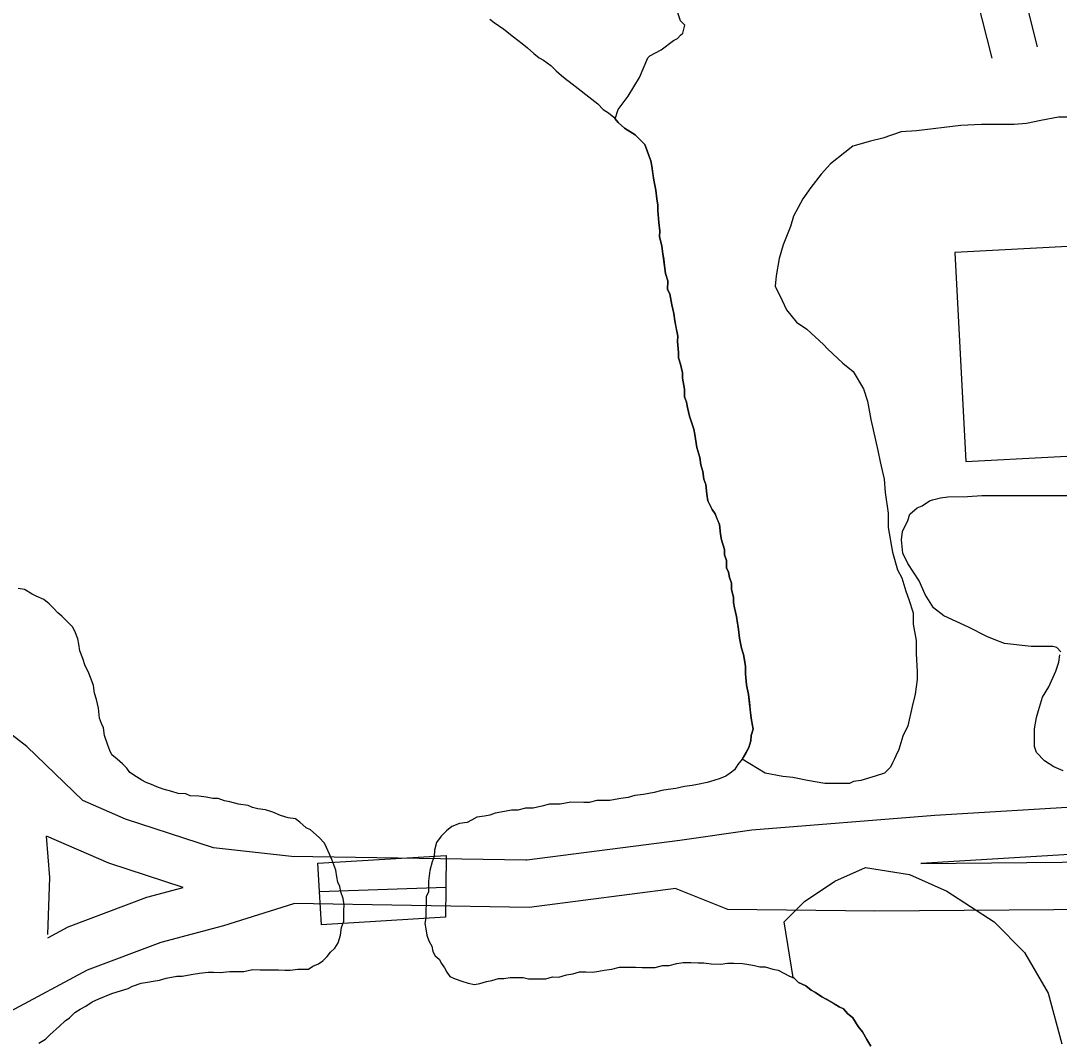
# Model space of a CAD drawing. Extents: x 3313447 to 3351316, y 703786 to 729172.
# Drawn here: x 3328298 to 3328960, y 712016 to 712667 of the extents above; entities that cross this region are included whole.
import ezdxf

# ---------------------------------------------------------------- set-up
doc = ezdxf.new("R2010")
doc.units = 0
for name, color, linetype in [('V-BLDG-OTLN', 7, 'Continuous'), ('V-BRDG-OTLN', 7, 'Continuous'), ('V-ROAD-CNTR', 7, 'Continuous'), ('V-SITE-VEGE', 7, 'Continuous'), ('V-TOPO-SHOR', 7, 'Continuous')]:
    doc.layers.add(name, color=color, linetype=linetype)

msp = doc.modelspace()

# ---------------------------------------------------------------- linework, layer by layer
at = {"layer": 'V-BLDG-OTLN'}
msp.add_lwpolyline([(3328900.94, 712385.74), (3329013.58, 712391.7), (3329009.38, 712471.07), (3328996.81, 712470.4), (3328993.96, 712524.24), (3328893.9, 712518.95)], close=True, dxfattribs=at)
at = {"layer": 'V-BRDG-OTLN'}
msp.add_line((3328488.65, 712111.59), (3328569.18, 712114.42), dxfattribs=at)
msp.add_lwpolyline([(3328568.94, 712095.26), (3328489.94, 712090.46), (3328488.65, 712111.59), (3328487.56, 712129.66), (3328569.44, 712134.63), (3328569.18, 712114.42)], close=True, dxfattribs=at)
at = {"layer": 'V-ROAD-CNTR'}
for points in [[(3328946.68, 712650.1), (3328930.72, 712713.53), (3328888.02, 712901.11), (3328869.58, 713018.08), (3328866.09, 713064.66), (3328877.11, 713111.62), (3328901.33, 713195.55), (3328936.46, 713260.4), (3328958.73, 713305.81), (3328975.73, 713339.78), (3328987.57, 713384.31), (3328989.37, 713437.37), (3328987.93, 713455.75)], [(3328917.58, 712642.78), (3328901.54, 712706.54), (3328858.54, 712895.44), (3328839.75, 713014.62), (3328839, 713024.7)], [(3328620.29, 712131.54), (3328470.82, 712134.02), (3328421.07, 712139.4), (3328364.89, 712157.86), (3328337.67, 712169.7), (3328301.97, 712204.03), (3328257.72, 712238.17), (3328217.5, 712262.4), (3328183.04, 712268.86), (3328144.72, 712270.39), (3328104.72, 712252.35), (3328055.64, 712224.34), (3327956.03, 712147.65)], [(3329600.12, 712192.33), (3329392.09, 712178.02), (3329078.01, 712171.98), (3328881.09, 712160.16), (3328764.35, 712150.7), (3328718.55, 712144.1), (3328620.78, 712131.53), (3328620.29, 712131.54)], [(3329563.94, 712159.77), (3329393.41, 712148.04), (3329079.2, 712142), (3328872.27, 712129.57)], [(3328315.42, 712084.26), (3328316.64, 712120.54), (3328314.55, 712147.04)], [(3328401.75, 712114.17), (3328354.2, 712129.79), (3328314.55, 712147.04)], [(3328872.26, 712129.57), (3328984.78, 712130.48), (3329272.19, 712139.8), (3329518.67, 712146.52), (3329550.21, 712135.55), (3329553.13, 712133.53)], [(3328315.35, 712082.15), (3328328.28, 712089.1), (3328378.48, 712107.99), (3328401.75, 712114.17)], [(3328715.95, 712113.52), (3328627.17, 712102.1)], [(3328715.95, 712113.52), (3328748.95, 712100.36), (3328842.84, 712099.33), (3328985.39, 712100.49), (3329273.13, 712109.82), (3329514.56, 712116.34)], [(3327710.94, 711689.55), (3327818.6, 711733.95), (3327883.96, 711755.93), (3327929.94, 711774.62), (3327966.53, 711808.43), (3327998.11, 711854.56), (3328029.16, 711887.4), (3328080.65, 711919.04), (3328149.83, 711959.37), (3328218.24, 711996.16), (3328291.67, 712035.34), (3328340.72, 712061.73), (3328387.64, 712079.38), (3328427.61, 712090), (3328472.23, 712104)], [(3328627.17, 712102.1), (3328622.46, 712101.5), (3328472.23, 712104)]]:
    msp.add_lwpolyline(points, dxfattribs=at)
at = {"layer": 'V-SITE-VEGE'}
for points in [[(3328755.86, 712278.6), (3328754.6, 712286.88), (3328753.3, 712292.41), (3328752.66, 712295.86), (3328752.71, 712299.3), (3328751.39, 712304.14), (3328751.45, 712308.26), (3328750.12, 712311.72), (3328749.48, 712315.17), (3328748.14, 712317.95), (3328748.21, 712322.76), (3328746.88, 712326.22), (3328746.93, 712329.67), (3328744.95, 712335.89), (3328744.3, 712339.34), (3328743.7, 712345.54), (3328741.04, 712352.46), (3328739.02, 712355.24), (3328736.34, 712360.79), (3328735.71, 712364.92), (3328735.1, 712371.13), (3328733.77, 712374.59), (3328733.15, 712379.42), (3328731.83, 712383.56), (3328731.21, 712388.39), (3328729.23, 712394.61), (3328727.97, 712402.89), (3328727.33, 712406.34), (3328724.69, 712414.64), (3328723.39, 712420.16), (3328722.74, 712423.61), (3328721.41, 712427.07), (3328721.48, 712431.89), (3328720.2, 712438.79), (3328720.25, 712442.23), (3328718.94, 712447.76), (3328717.62, 712451.91), (3328717.67, 712455.34), (3328717.08, 712462.24), (3328717.12, 712465.68), (3328715.19, 712475.34), (3328714.57, 712480.17), (3328713.27, 712485.69), (3328711.99, 712492.59), (3328710.65, 712495.36), (3328710.73, 712500.87), (3328709.41, 712505.71), (3328708.79, 712510.54), (3328707.52, 712518.12), (3328706.9, 712522.95), (3328705.6, 712529.16), (3328705.65, 712532.6), (3328705.04, 712538.12), (3328704.46, 712545.7), (3328704.5, 712549.14), (3328703.87, 712553.28), (3328703.26, 712558.79), (3328701.96, 712565.01), (3328700.71, 712573.97), (3328700.07, 712577.42), (3328696.08, 712587.8), (3328689.97, 712594.08), (3328683.15, 712598.31), (3328679.07, 712601.8), (3328677.12, 712604.3), (3328679.06, 712610.22), (3328685.6, 712618.75), (3328692.8, 712630.55), (3328698.03, 712643), (3328699.34, 712644.31), (3328706.54, 712648.25), (3328714.4, 712654.16), (3328717.02, 712655.47), (3328718.98, 712657.44), (3328720.29, 712658.75), (3328721.6, 712663.99), (3328718.97, 712666.61), (3328717, 712672.51)], [(3328976.3, 712605.2), (3328959.92, 712605.19), (3328948.79, 712603.21), (3328939.62, 712601.24), (3328931.75, 712600.57), (3328910.79, 712600.55), (3328897.68, 712599.89), (3328869.51, 712596.58), (3328859.69, 712595.92), (3328847.9, 712591.98), (3328840.04, 712590), (3328828.9, 712586.72), (3328823.66, 712582.78), (3328814.5, 712575.57), (3328808.61, 712569.01), (3328802.06, 712560.48), (3328796.83, 712553.27), (3328790.94, 712542.13), (3328788.98, 712535.57), (3328784.41, 712523.78), (3328781.79, 712515.26), (3328779.84, 712504.12), (3328779.19, 712497.56), (3328783.79, 712488.4), (3328786.41, 712482.5), (3328792.97, 712474.64), (3328799.53, 712470.06), (3328810.02, 712460.25), (3328812.64, 712457.63), (3328822.48, 712448.46), (3328829.04, 712443.23), (3328835.6, 712432.1), (3328838.23, 712424.24), (3328840.2, 712412.45), (3328844.81, 712392.79), (3328846.13, 712385.59), (3328848.76, 712374.45), (3328849.42, 712365.94), (3328851.4, 712352.83), (3328851.41, 712343.66), (3328854.04, 712327.94), (3328857.33, 712316.8), (3328859.95, 712311.56), (3328862.58, 712303.05), (3328864.55, 712297.81), (3328867.18, 712289.29), (3328867.19, 712282.09), (3328869.17, 712271.6), (3328869.17, 712263.09), (3328869.84, 712251.95), (3328869.84, 712246.7), (3328868.54, 712237.53), (3328866.59, 712229.67), (3328863.98, 712217.22), (3328860.71, 712210.67), (3328858.09, 712202.15), (3328856.13, 712198.21), (3328855.48, 712196.24), (3328854.17, 712193.62), (3328852.86, 712191), (3328848.94, 712187.07), (3328843.04, 712185.09), (3328833.87, 712182.47), (3328829.28, 712181.8), (3328826.66, 712180.49), (3328810.94, 712180.48), (3328799.8, 712182.43), (3328790.62, 712184.39), (3328784.07, 712185.04), (3328772.93, 712186.99), (3328758.17, 712195.97), (3328762.41, 712203.49), (3328763.84, 712207.6), (3328763.89, 712211.04), (3328765.32, 712215.15), (3328764.04, 712222.05), (3328762.18, 712237.22), (3328760.89, 712243.43), (3328760.29, 712250.32), (3328760.36, 712255.14), (3328759.09, 712262.73), (3328757.77, 712266.88), (3328756.48, 712273.09), (3328755.86, 712278.6)], [(3328961.56, 712264.48), (3328958.93, 712267.1), (3328956.31, 712267.76), (3328942.55, 712267.74), (3328925.52, 712269.69), (3328918.96, 712272.31), (3328914.37, 712274.27), (3328902.57, 712280.15), (3328886.84, 712287.35), (3328880.29, 712292.58), (3328875.04, 712301.09), (3328871.1, 712309.61), (3328863.88, 712320.74), (3328860.6, 712327.29), (3328859.93, 712335.81), (3328860.58, 712341.05), (3328863.85, 712348.26), (3328865.16, 712352.19), (3328869.74, 712356.13), (3328873.02, 712357.44), (3328877.6, 712360.72), (3328879.56, 712361.38), (3328884.81, 712362.69), (3328889.39, 712363.35), (3328901.84, 712363.36), (3328911.01, 712364.03), (3328972.6, 712364.09)], [(3328962.94, 712188.48), (3328957.04, 712191.1), (3328951.14, 712195.02), (3328945.89, 712200.26), (3328944.58, 712204.19), (3328944.57, 712215.33), (3328945.87, 712222.54), (3328947.18, 712227.12), (3328949.79, 712235.64), (3328953.71, 712242.2), (3328958.29, 712252.03), (3328960.25, 712257.93), (3328960.9, 712262.52)], [(3328840.33, 712013.12), (3328837.64, 712017.29), (3328834.95, 712022.15), (3328832.25, 712025.63), (3328828.88, 712031.18), (3328825.47, 712033.98), (3328822.76, 712036.77), (3328820.02, 712038.18), (3328811.83, 712043.11), (3328809.1, 712044.53), (3328805.01, 712047.34), (3328802.27, 712048.75), (3328798.87, 712051.55), (3328794.08, 712053.68), (3328791.37, 712056.47), (3328790.67, 712056.76), (3328784.95, 712092.31), (3328797.92, 712105.28), (3328817.36, 712118.25), (3328836.8, 712126.9), (3328864.89, 712122.57), (3328888.65, 712111.77), (3328918.9, 712092.31), (3328938.34, 712072.85), (3328953.46, 712046.92), (3328962.1, 712014.49)]]:
    msp.add_lwpolyline(points, dxfattribs=at)
at = {"layer": 'V-TOPO-SHOR'}
for points in [[(3328597.37, 712667.63), (3328600.09, 712665.52), (3328606.23, 712661.31), (3328612.36, 712656.41), (3328615.08, 712654.3), (3328617.81, 712652.2), (3328621.21, 712649.4), (3328625.29, 712645.91), (3328628.69, 712643.11), (3328631.43, 712641.69), (3328636.2, 712638.19), (3328639.59, 712634.7), (3328643, 712631.9), (3328646.4, 712629.1), (3328647.78, 712628.03)], [(3328647.78, 712628.03), (3328666.15, 712613.68), (3328669.54, 712610.19), (3328672.96, 712608.08), (3328676.36, 712605.28), (3328679.07, 712601.8), (3328683.15, 712598.31), (3328686.56, 712596.19), (3328689.97, 712594.08), (3328693.37, 712590.59), (3328696.08, 712587.8), (3328697.41, 712584.34), (3328698.74, 712580.88), (3328700.07, 712577.42), (3328700.71, 712573.97), (3328701.33, 712569.14), (3328701.96, 712565.01), (3328703.26, 712558.79), (3328703.87, 712553.28), (3328704.5, 712549.14), (3328704.46, 712545.7), (3328705.04, 712538.12), (3328705.65, 712532.6), (3328705.6, 712529.16), (3328706.9, 712522.95), (3328707.52, 712518.12), (3328708.16, 712514.67), (3328708.79, 712510.54), (3328709.41, 712505.71), (3328710.73, 712500.87), (3328710.65, 712495.36), (3328711.99, 712492.59), (3328713.27, 712485.69), (3328714.57, 712480.17), (3328715.19, 712475.34), (3328715.83, 712471.89), (3328717.12, 712465.68), (3328717.08, 712462.24), (3328717.67, 712455.34), (3328717.62, 712451.91), (3328718.94, 712447.76), (3328720.25, 712442.23), (3328720.2, 712438.79), (3328721.48, 712431.89), (3328721.41, 712427.07), (3328722.74, 712423.61), (3328723.39, 712420.16), (3328724.69, 712414.64), (3328727.33, 712406.34), (3328727.97, 712402.89), (3328729.23, 712394.61), (3328731.21, 712388.39), (3328731.83, 712383.56), (3328733.15, 712379.42), (3328733.77, 712374.59), (3328735.1, 712371.13), (3328735.71, 712364.92), (3328736.34, 712360.79), (3328737.68, 712358.01), (3328739.02, 712355.24), (3328741.04, 712352.46), (3328742.37, 712349), (3328743.7, 712345.54), (3328744.3, 712339.34), (3328744.95, 712335.89)], [(3328744.95, 712335.89), (3328746.93, 712329.67), (3328746.88, 712326.22), (3328748.21, 712322.76), (3328748.14, 712317.95), (3328749.48, 712315.17), (3328750.12, 712311.72), (3328751.45, 712308.26), (3328751.39, 712304.14), (3328752.71, 712299.3), (3328752.66, 712295.86), (3328753.3, 712292.41), (3328754.6, 712286.88), (3328755.23, 712282.74), (3328755.86, 712278.6), (3328756.48, 712273.09), (3328757.77, 712266.88), (3328759.09, 712262.73), (3328759.73, 712259.28), (3328760.36, 712255.14), (3328760.29, 712250.32), (3328760.89, 712243.43), (3328762.18, 712237.22), (3328762.8, 712232.39), (3328763.42, 712227.57), (3328764.04, 712222.05), (3328764.68, 712218.6), (3328765.32, 712215.15), (3328763.89, 712211.04), (3328763.84, 712207.6), (3328762.41, 712203.49), (3328760.28, 712199.38), (3328758.17, 712195.97), (3328755.37, 712192.57), (3328753.26, 712189.16)], [(3328341.11, 712251.94), (3328339.1, 712255.41), (3328337.79, 712260.24), (3328335.79, 712265.09), (3328335.15, 712269.22), (3328334.51, 712272.68), (3328332.52, 712277.52), (3328331.18, 712280.3), (3328327.78, 712283.78), (3328324.39, 712287.27), (3328321.66, 712289.37), (3328318.95, 712292.17), (3328316.23, 712294.95), (3328312.83, 712297.75), (3328308.04, 712299.89), (3328305.31, 712301.3), (3328300.53, 712304.12), (3328296.41, 712304.86)], [(3328356.2, 712046.6), (3328362.42, 712048.58), (3328366.57, 712049.9), (3328369.34, 712051.24), (3328374.87, 712053.23), (3328379.01, 712053.86), (3328382.46, 712054.5), (3328386.6, 712055.14), (3328390.75, 712056.45), (3328394.2, 712057.09), (3328397.65, 712057.74), (3328401.09, 712057.69), (3328404.54, 712058.33), (3328407.99, 712058.97), (3328412.13, 712059.6), (3328417.65, 712060.22), (3328421.09, 712060.17), (3328425.21, 712060.11), (3328431.42, 712060.72), (3328435.55, 712060.66), (3328440.37, 712060.59), (3328445.89, 712061.89), (3328450.71, 712061.83), (3328454.15, 712061.78), (3328458.28, 712061.72), (3328462.41, 712061.67), (3328466.54, 712061.61), (3328469.98, 712061.56), (3328474.81, 712062.19), (3328478.25, 712062.14), (3328481.69, 712062.09), (3328484.47, 712064.12), (3328487.93, 712065.45), (3328490.71, 712067.47), (3328493.5, 712070.19), (3328495.6, 712072.91), (3328498.39, 712075.63), (3328500.51, 712079.04), (3328501.95, 712083.84), (3328502.7, 712088.65), (3328504.14, 712092.76), (3328504.18, 712096.2), (3328504.23, 712099.64), (3328504.28, 712103.08), (3328503.65, 712107.22), (3328502.32, 712111.37), (3328501.68, 712114.82), (3328500.35, 712117.59), (3328499.71, 712121.04), (3328499.07, 712125.18), (3328497.74, 712128.64), (3328496.41, 712132.1), (3328495.08, 712135.56), (3328493.08, 712139.72), (3328491.74, 712142.49), (3328488.35, 712145.98), (3328482.9, 712150.87), (3328480.17, 712152.29), (3328476.09, 712155.78), (3328473.36, 712157.89), (3328468.56, 712158.64), (3328463.76, 712160.08), (3328458.97, 712162.21), (3328454.17, 712163.66), (3328449.36, 712164.41), (3328445.93, 712165.15), (3328443.19, 712166.56), (3328437.01, 712167.33), (3328431.52, 712168.78), (3328428.09, 712169.52), (3328423.98, 712170.95), (3328420.54, 712171), (3328416.42, 712171.74), (3328411.61, 712172.5), (3328406.11, 712172.57), (3328403.37, 712173.99), (3328398.56, 712174.06), (3328394.45, 712175.49), (3328388.96, 712176.94), (3328384.85, 712178.37), (3328381.43, 712179.8), (3328378, 712181.22), (3328375.27, 712182.63), (3328371.86, 712184.74), (3328367.77, 712187.56), (3328365.74, 712190.34), (3328363.02, 712193.13), (3328359.62, 712195.93), (3328356.22, 712198.73), (3328354.88, 712201.5), (3328353.55, 712204.96), (3328351.57, 712211.18), (3328350.95, 712216.01), (3328349.61, 712218.78), (3328348.28, 712222.24), (3328347.68, 712228.44), (3328346.37, 712233.97), (3328345.05, 712238.12), (3328344.43, 712242.94), (3328343.11, 712247.09), (3328341.11, 712251.94)], [(3328753.26, 712189.16), (3328750.48, 712187.13), (3328747.7, 712185.1), (3328744.24, 712183.77), (3328740.09, 712182.45), (3328735.94, 712181.13), (3328729.73, 712179.84), (3328726.28, 712179.2), (3328721.45, 712178.58), (3328715.93, 712177.28), (3328711.1, 712176.66), (3328706.96, 712176.03), (3328702.12, 712174.71), (3328698.67, 712174.07), (3328695.22, 712173.43), (3328689.71, 712172.82), (3328685.56, 712171.5), (3328680.73, 712170.88), (3328677.28, 712170.23), (3328673.83, 712169.59), (3328669.7, 712169.65), (3328665.57, 712169.71), (3328660.74, 712168.4), (3328657.3, 712168.44), (3328649.04, 712168.56), (3328645.59, 712167.92), (3328642.14, 712167.28), (3328638.7, 712167.32), (3328635.26, 712167.37), (3328630.42, 712166.06), (3328624.89, 712164.76), (3328620.08, 712164.82), (3328615.24, 712163.51), (3328611.11, 712163.57), (3328607.66, 712162.93), (3328604.21, 712162.29), (3328600.76, 712161.65), (3328597.3, 712160.32), (3328593.85, 712159.68), (3328589.02, 712159.06), (3328585.55, 712157.04), (3328582.78, 712155.7), (3328577.96, 712155.08), (3328573.11, 712153.08), (3328569.63, 712150.37), (3328566.14, 712146.98), (3328563.33, 712142.89), (3328561.89, 712138.09), (3328561.83, 712133.96), (3328560.41, 712130.54), (3328558.96, 712125.05), (3328558.17, 712118.18), (3328558.13, 712114.74), (3328558.08, 712111.3), (3328556.67, 712108.56), (3328556.61, 712104.43), (3328556.54, 712098.93), (3328556.48, 712094.8), (3328555.74, 712091.36), (3328556.38, 712087.91), (3328557.01, 712083.78), (3328558.34, 712080.32), (3328560.36, 712076.85), (3328561, 712073.4), (3328562.34, 712070.62), (3328565.07, 712068.52), (3328566.4, 712065.75), (3328568.43, 712062.97), (3328569.77, 712060.2), (3328571.8, 712057.42), (3328575.22, 712055.99), (3328579.33, 712054.56), (3328583.44, 712053.13), (3328587.56, 712052.38), (3328591.01, 712053.02), (3328595.16, 712054.34), (3328598.61, 712054.98), (3328602.76, 712056.3), (3328606.2, 712056.26), (3328610.34, 712056.89), (3328613.78, 712056.84), (3328618.6, 712056.78), (3328622.03, 712056.04), (3328628.22, 712055.95), (3328633.04, 712055.89), (3328637.19, 712057.21), (3328641.32, 712057.15), (3328646.15, 712058.46), (3328650.29, 712059.09), (3328654.44, 712060.41), (3328658.57, 712060.36), (3328662.7, 712060.3), (3328666.84, 712060.93), (3328670.29, 712061.57), (3328675.11, 712062.2), (3328679.95, 712063.51), (3328684.77, 712063.44), (3328690.27, 712063.36), (3328694.4, 712063.31), (3328698.53, 712063.25), (3328702.66, 712063.19)], [(3328702.66, 712063.19), (3328707.5, 712064.51), (3328711.63, 712064.45), (3328716.46, 712065.76), (3328720.6, 712066.39), (3328725.42, 712066.32), (3328730.24, 712066.26), (3328733.68, 712066.21), (3328738.48, 712065.46), (3328744.68, 712065.37), (3328748.82, 712066), (3328752.95, 712065.95), (3328758.45, 712065.87), (3328762.57, 712065.13), (3328766.01, 712064.39), (3328769.44, 712063.66)], [(3328769.44, 712063.66), (3328772.88, 712063.61), (3328777.68, 712062.17), (3328781.11, 712061.43), (3328785.21, 712059.31), (3328787.94, 712057.9), (3328791.37, 712056.47), (3328794.08, 712053.68), (3328798.87, 712051.55), (3328802.27, 712048.75), (3328805.01, 712047.34), (3328809.1, 712044.53), (3328811.83, 712043.11), (3328816.61, 712040.29), (3328820.02, 712038.18), (3328822.76, 712036.77), (3328825.47, 712033.98), (3328828.88, 712031.18), (3328832.25, 712025.63), (3328834.95, 712022.15), (3328837.64, 712017.29), (3328840.33, 712013.12)], [(3328309.64, 712014.89), (3328313.81, 712017.58), (3328316.6, 712020.3), (3328322.87, 712025.72), (3328326.36, 712029.12), (3328329.14, 712031.14), (3328332.63, 712034.54), (3328336.1, 712036.55), (3328339.57, 712038.57), (3328343.73, 712041.27), (3328347.89, 712043.28), (3328356.2, 712046.6)]]:
    msp.add_lwpolyline(points, dxfattribs=at)

doc.saveas('drawing.dxf')
